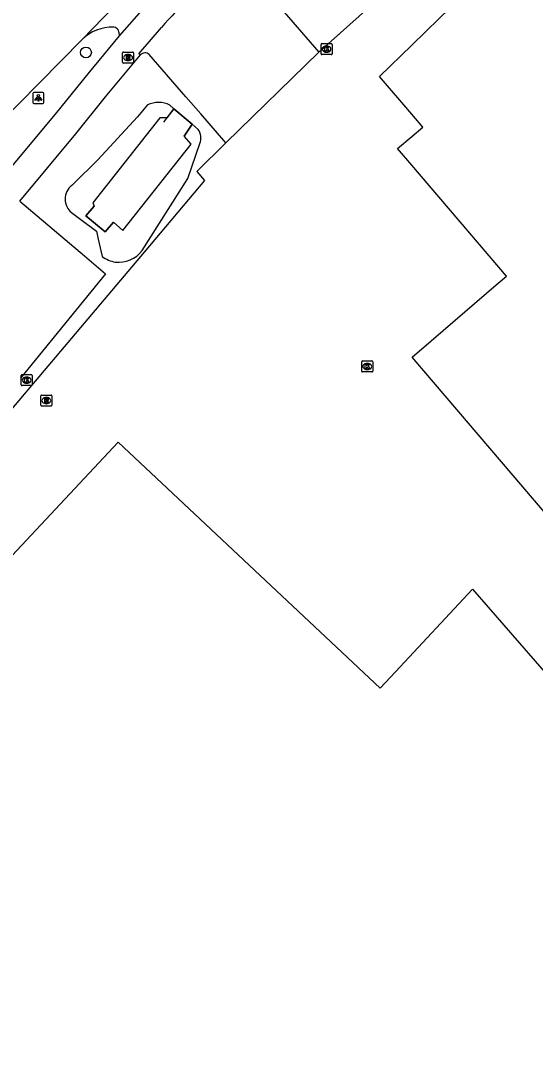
# Model space of a CAD drawing. Extents: x 156141 to 158132, y 385651 to 388399.
# Drawn here: x 156464.5 to 156511.2, y 386731.7 to 386826.5 of the extents above; entities that cross this region are included whole.
import ezdxf

# ---------------------------------------------------------------- set-up
doc = ezdxf.new("R2010")
doc.units = 0
for name, color, linetype in [('IMGEO_Boom', 7, 'Continuous'), ('IMGEO_Fietspad_gesloten', 7, 'Continuous'), ('IMGEO_Groenvoorziening', 7, 'Continuous'), ('IMGEO_Hek', 7, 'Continuous'), ('IMGEO_Kolk', 7, 'Continuous'), ('IMGEO_Lichtpunt', 7, 'Continuous'), ('IMGEO_Muur', 7, 'Continuous'), ('IMGEO_Pand', 7, 'Continuous'), ('IMGEO_Rijbaan_lokaal_gesloten', 7, 'Continuous'), ('IMGEO_Rijbaan_lokaal_open', 7, 'Continuous'), ('IMGEO_Rioolput', 7, 'Continuous'), ('IMGEO_Waterloop', 7, 'Continuous')]:
    doc.layers.add(name, color=color, linetype=linetype)

msp = doc.modelspace()

# ---------------------------------------------------------------- linework, layer by layer
at = {"layer": 'IMGEO_Boom'}
msp.add_circle((156470.429, 386823.606), 0.489, dxfattribs=at)
at = {"layer": 'IMGEO_Fietspad_gesloten'}
for points in [[(156473.453, 386825.124), (156470.602, 386821.679), (156467.635, 386818.01), (156462.43, 386811.812)], [(156464.414, 386810.132), (156469.501, 386816.236), (156472.211, 386819.58), (156475.369, 386823.383)]]:
    msp.add_lwpolyline(points, dxfattribs=at)
for centre, radius, start, end in [((157123.713, 386159.175), 945.974, 132.985141, 135.281185), ((157069.291, 386214.847), 865.567, 132.95264, 135.361886)]:
    msp.add_arc(centre, radius, start, end, dxfattribs=at)
at = {"layer": 'IMGEO_Groenvoorziening'}
for points in [[(156503.3, 386849.53), (156505.031, 386847.528), (156506.198, 386846.177), (156510.785, 386840.87), (156507.066, 386837.556), (156500.596, 386831.732), (156500, 386831.198), (156491.571, 386823.646)], [(156476.018, 386818.861), (156475.095, 386817.784), (156471.504, 386813.87), (156469.277, 386811.664)], [(156478.413, 386818.5), (156478.036, 386818.841)], [(156480.624, 386816.635), (156480.078, 386817.101)], [(156483.135, 386815.4), (156480.476, 386812.823), (156481.195, 386811.984), (156475.715, 386805.498), (156458.53, 386785.226), (156416.672, 386732.53)], [(156475.527, 386805.653), (156479.683, 386812.185), (156480.775, 386815.355)], [(156468.985, 386809.19), (156469.965, 386808.459), (156471.393, 386807.395), (156471.551, 386806.671), (156471.891, 386805.115)]]:
    msp.add_lwpolyline(points, dxfattribs=at)
for centre, radius, start, end in [((156477.005, 386816.636), 2.434, 64.94053, 113.92381), ((156479.451, 386815.848), 1.413, 339.58868, 33.86735), ((156470.16, 386810.306), 1.62, 123.03115, 223.50618), ((156473.396, 386807.249), 2.662, 263.32326, 323.16458), ((156473.596, 386807.455), 2.895, 233.93059, 259.88054)]:
    msp.add_arc(centre, radius, start, end, dxfattribs=at)
at = {"layer": 'IMGEO_Hek'}
for points in [[(156481.195, 386811.984), (156475.715, 386805.498)], [(156475.715, 386805.498), (156458.53, 386785.226), (156416.672, 386732.53)]]:
    msp.add_lwpolyline(points, dxfattribs=at)
at = {"layer": 'IMGEO_Kolk'}
for p, q in [((156491.836, 386824.41), (156492.688, 386824.41)), ((156491.761, 386823.484), (156491.761, 386824.336)), ((156492.272, 386823.63), (156492.247, 386823.63)), ((156492.249, 386824.19), (156492.274, 386824.19)), ((156492.762, 386824.336), (156492.762, 386823.484)), ((156492.688, 386823.41), (156491.836, 386823.41)), ((156495.456, 386794.716), (156495.456, 386795.568)), ((156495.531, 386795.642), (156496.383, 386795.642)), ((156495.944, 386795.422), (156495.969, 386795.422)), ((156496.457, 386795.568), (156496.457, 386794.716)), ((156464.545, 386793.478), (156464.545, 386794.33)), ((156464.62, 386794.404), (156465.472, 386794.404)), ((156465.033, 386794.184), (156465.058, 386794.184)), ((156465.546, 386794.33), (156465.546, 386793.478)), ((156496.383, 386794.642), (156495.531, 386794.642)), ((156495.967, 386794.862), (156495.942, 386794.862)), ((156465.472, 386793.404), (156464.62, 386793.404)), ((156465.056, 386793.624), (156465.031, 386793.624))]:
    msp.add_line(p, q, dxfattribs=at)
for points in [[(156491.836, 386824.41), (156492.688, 386824.41)], [(156491.761, 386823.484), (156491.761, 386824.336)], [(156492.082, 386824.11), (156492.205, 386824.11), (156492.205, 386823.959), (156492.335, 386824.11), (156492.499, 386824.11), (156492.353, 386823.959), (156492.506, 386823.71), (156492.354, 386823.71), (156492.269, 386823.874), (156492.205, 386823.807), (156492.205, 386823.71), (156492.082, 386823.71), (156492.082, 386824.11)], [(156492.762, 386824.336), (156492.762, 386823.484)], [(156492.688, 386823.41), (156491.836, 386823.41)], [(156495.456, 386794.716), (156495.456, 386795.568)], [(156495.531, 386795.642), (156496.383, 386795.642)], [(156495.777, 386795.342), (156495.9, 386795.342), (156495.9, 386795.191), (156496.03, 386795.342), (156496.194, 386795.342), (156496.048, 386795.191), (156496.201, 386794.942), (156496.049, 386794.942), (156495.964, 386795.106), (156495.9, 386795.039), (156495.9, 386794.942), (156495.777, 386794.942), (156495.777, 386795.342)], [(156496.457, 386795.568), (156496.457, 386794.716)], [(156464.545, 386793.478), (156464.545, 386794.33)], [(156464.62, 386794.404), (156465.472, 386794.404)], [(156464.866, 386794.104), (156464.989, 386794.104), (156464.989, 386793.953), (156465.119, 386794.104), (156465.283, 386794.104), (156465.137, 386793.953), (156465.29, 386793.704), (156465.138, 386793.704), (156465.053, 386793.868), (156464.989, 386793.801), (156464.989, 386793.704), (156464.866, 386793.704), (156464.866, 386794.104)], [(156465.546, 386794.33), (156465.546, 386793.478)], [(156496.383, 386794.642), (156495.531, 386794.642)], [(156465.472, 386793.404), (156464.62, 386793.404)]]:
    msp.add_lwpolyline(points, dxfattribs=at)
for centre, start, end in [((156491.838, 386824.334), 91.55205, 178.44795), ((156491.838, 386824.334), 91.55205, 178.44795), ((156492.686, 386824.334), 1.55205, 88.44795), ((156492.686, 386824.334), 1.55205, 88.44795), ((156491.838, 386823.486), 181.55205, 268.44795), ((156491.838, 386823.486), 181.55205, 268.44795), ((156492.686, 386823.486), 271.55205, 358.44795), ((156492.686, 386823.486), 271.55205, 358.44795), ((156495.533, 386795.566), 91.55205, 178.44795), ((156495.533, 386795.566), 91.55205, 178.44795), ((156496.381, 386795.566), 1.55205, 88.44795), ((156496.381, 386795.566), 1.55205, 88.44795), ((156464.622, 386794.328), 91.55205, 178.44795), ((156464.622, 386794.328), 91.55205, 178.44795), ((156465.47, 386794.328), 1.55205, 88.44795), ((156465.47, 386794.328), 1.55205, 88.44795), ((156495.533, 386794.718), 181.55205, 268.44795), ((156495.533, 386794.718), 181.55205, 268.44795), ((156496.381, 386794.718), 271.55205, 358.44795), ((156496.381, 386794.718), 271.55205, 358.44795), ((156464.622, 386793.48), 181.55205, 268.44795), ((156464.622, 386793.48), 181.55205, 268.44795), ((156465.47, 386793.48), 271.55205, 358.44795), ((156465.47, 386793.48), 271.55205, 358.44795)]:
    msp.add_arc(centre, 0.0765, start, end, dxfattribs=at)
for centre, major_axis, ratio, start_param, end_param in [((156492.248, 386823.91), (-0.387, 0.002), 0.722429, 4.712389, 7.853982), ((156492.273, 386823.91), (-0.39, 0.002), 0.717154, 1.570796, 4.712389), ((156495.943, 386795.142), (-0.387, 0.002), 0.722429, 4.712389, 7.853982), ((156495.968, 386795.142), (-0.39, 0.002), 0.717154, 1.570796, 4.712389), ((156465.032, 386793.904), (-0.387, 0.002), 0.722429, 4.712389, 7.853982), ((156465.057, 386793.904), (-0.39, 0.002), 0.717154, 1.570796, 4.712389)]:
    msp.add_ellipse(centre, major_axis=major_axis, ratio=ratio, start_param=start_param, end_param=end_param, dxfattribs=at)
at = {"layer": 'IMGEO_Lichtpunt'}
for p, q in [((156465.616, 386819.883), (156465.616, 386819.076)), ((156465.616, 386819.883), (156465.616, 386819.076)), ((156466.518, 386819.978), (156465.71, 386819.978)), ((156466.518, 386819.978), (156465.71, 386819.978)), ((156466.612, 386819.076), (156466.612, 386819.883)), ((156466.612, 386819.076), (156466.612, 386819.883)), ((156465.71, 386818.982), (156466.518, 386818.982)), ((156465.71, 386818.982), (156466.518, 386818.982))]:
    msp.add_line(p, q, dxfattribs=at)
for points in [[(156465.99, 386819.547), (156466.029, 386819.519), (156465.841, 386819.257), (156465.803, 386819.284), (156465.99, 386819.547)], [(156466.092, 386819.499), (156466.139, 386819.499), (156466.139, 386819.177), (156466.092, 386819.177), (156466.092, 386819.499)], [(156466.202, 386819.519), (156466.24, 386819.546), (156466.427, 386819.284), (156466.388, 386819.256), (156466.202, 386819.519)]]:
    msp.add_lwpolyline(points, dxfattribs=at)
msp.add_circle((156466.115, 386819.681), 0.0994, dxfattribs=at)
for centre, start, end in [((156465.71, 386819.883), 90, 180), ((156465.71, 386819.883), 90, 180), ((156466.518, 386819.883), 0, 90), ((156466.518, 386819.883), 0, 90), ((156465.71, 386819.076), 180, 270), ((156465.71, 386819.076), 180, 270), ((156466.518, 386819.076), 270, 0), ((156466.518, 386819.076), 270, 360)]:
    msp.add_arc(centre, 0.0946, start, end, dxfattribs=at)
at = {"layer": 'IMGEO_Muur'}
for points in [[(156477.488, 386817.3), (156478.413, 386818.5), (156480.078, 386817.101), (156479.356, 386816.029)], [(156472.928, 386808.21), (156472.172, 386807.36), (156470.403, 386808.789), (156471.172, 386809.674)]]:
    msp.add_lwpolyline(points, dxfattribs=at)
at = {"layer": 'IMGEO_Pand'}
for points in [[(156573.959, 386778.499), (156540.633, 386750), (156539.875, 386749.352), (156539.321, 386750), (156500.018, 386795.984), (156500.686, 386796.557), (156500.873, 386796.717), (156507.654, 386802.533), (156507.837, 386802.69), (156508.595, 386803.34), (156500, 386813.377), (156498.7, 386814.895), (156500, 386815.987), (156501.008, 386816.835), (156500, 386818.009), (156497.073, 386821.418), (156500, 386824.274), (156502.476, 386826.686), (156506.952, 386831.048), (156513.62, 386837.545), (156518.505, 386831.859), (156524.165, 386836.688), (156573.959, 386778.499)], [(156440.937, 386745.409), (156441.135, 386745.621), (156436.985, 386749.493), (156473.362, 386788.273), (156497.132, 386765.976)], [(156497.132, 386765.976), (156498.535, 386767.478), (156505.515, 386774.953), (156539.626, 386735.795), (156502.864, 386689.702), (156473.055, 386707.684), (156477.032, 386711.947), (156467.31, 386721.051), (156467.132, 386720.885), (156467.242, 386720.386)]]:
    msp.add_lwpolyline(points, dxfattribs=at)
at = {"layer": 'IMGEO_Rijbaan_lokaal_gesloten'}
for points in [[(156470.076, 386824.776), (156477.801, 386832.749), (156483.548, 386838.213)], [(156462.151, 386816.752), (156462.242, 386816.85), (156462.338, 386816.952), (156470.076, 386824.776)]]:
    msp.add_lwpolyline(points, dxfattribs=at)
msp.add_arc((156881.446, 386423.628), 581.395, 134.512068, 136.552486, dxfattribs=at)
at = {"layer": 'IMGEO_Rijbaan_lokaal_open'}
for points in [[(156482.97, 386834.92), (156480.507, 386832.5), (156476.793, 386828.86), (156476.444, 386828.486), (156475.932, 386827.932), (156473.453, 386825.124)], [(156484.3, 386831.993), (156487.086, 386828.795), (156488.423, 386827.259), (156491.571, 386823.646)], [(156473.42, 386825.436), (156473.453, 386825.124)], [(156475.369, 386823.383), (156475.23, 386823.495), (156477.271, 386825.871)], [(156491.571, 386823.646), (156483.135, 386815.4)], [(156483.135, 386815.4), (156480.843, 386818.032), (156479.498, 386819.575), (156476.162, 386823.405)], [(156464.414, 386810.132), (156468.537, 386806.653), (156470.301, 386805.164), (156472.211, 386803.552), (156464.5, 386794.069)]]:
    msp.add_lwpolyline(points, dxfattribs=at)
for centre, radius, start, end in [((156539.223, 386770.338), 83.198, 132.84474, 138.12742), ((156472.803, 386822.028), 3.872, 87.91528, 134.78227), ((156472.923, 386825.399), 0.498, 4.20434, 87.62994), ((156475.776, 386823.017), 0.548, 45.17597, 138.0023)]:
    msp.add_arc(centre, radius, start, end, dxfattribs=at)
at = {"layer": 'IMGEO_Rioolput'}
for p, q in [((156473.749, 386822.715), (156473.749, 386823.567)), ((156473.824, 386823.641), (156474.676, 386823.641)), ((156474.75, 386823.567), (156474.75, 386822.715)), ((156474.676, 386822.641), (156473.824, 386822.641)), ((156474.26, 386822.861), (156474.235, 386822.861)), ((156474.237, 386823.421), (156474.262, 386823.421)), ((156466.332, 386791.624), (156466.332, 386792.476)), ((156466.407, 386792.55), (156467.259, 386792.55)), ((156466.82, 386792.33), (156466.845, 386792.33)), ((156467.333, 386792.476), (156467.333, 386791.624)), ((156467.259, 386791.55), (156466.407, 386791.55)), ((156466.843, 386791.77), (156466.818, 386791.77))]:
    msp.add_line(p, q, dxfattribs=at)
for points in [[(156473.749, 386822.715), (156473.749, 386823.567)], [(156473.824, 386823.641), (156474.676, 386823.641)], [(156474.75, 386823.567), (156474.75, 386822.715)], [(156474.676, 386822.641), (156473.824, 386822.641)], [(156474.338, 386823.339), (156474.086, 386823.341), (156474.086, 386822.941)], [(156474.086, 386822.941), (156474.21, 386822.941), (156474.21, 386823.103), (156474.221, 386823.103)], [(156474.264, 386823.26), (156474.21, 386823.26), (156474.21, 386823.179)], [(156474.21, 386823.179), (156474.262, 386823.179)], [(156474.268, 386823.074), (156474.339, 386822.941), (156474.479, 386822.941), (156474.414, 386823.067)], [(156466.332, 386791.624), (156466.332, 386792.476)], [(156466.407, 386792.55), (156467.259, 386792.55)], [(156466.921, 386792.248), (156466.669, 386792.25), (156466.669, 386791.85)], [(156466.847, 386792.169), (156466.793, 386792.169), (156466.793, 386792.088)], [(156467.333, 386792.476), (156467.333, 386791.624)], [(156467.259, 386791.55), (156466.407, 386791.55)], [(156466.669, 386791.85), (156466.793, 386791.85), (156466.793, 386792.012), (156466.804, 386792.012)], [(156466.793, 386792.088), (156466.845, 386792.088)], [(156466.851, 386791.983), (156466.922, 386791.85), (156467.062, 386791.85), (156466.997, 386791.976)]]:
    msp.add_lwpolyline(points, dxfattribs=at)
for centre, radius, start, end in [((156473.826, 386823.565), 0.0765, 91.55205, 178.44795), ((156473.826, 386823.565), 0.0765, 91.55205, 178.44795), ((156474.674, 386823.565), 0.0765, 1.55205, 88.44795), ((156474.674, 386823.565), 0.0765, 1.55205, 88.44795), ((156473.826, 386822.717), 0.0765, 181.55205, 268.44795), ((156473.826, 386822.717), 0.0765, 181.55205, 268.44795), ((156474.22, 386823.05), 0.0533, 26.02933, 88.69889), ((156474.246, 386823.368), 0.19, 274.7715, 282.96867), ((156474.27, 386823.164), 0.0964, 77.00612, 93.18647), ((156474.284, 386823.221), 0.0378, 276.66336, 79.67722), ((156474.337, 386823.229), 0.109, 350.36119, 89.41601), ((156474.335, 386823.229), 0.112, 277.58423, 350.98172), ((156474.319, 386823.014), 0.108, 29.51342, 73.79051), ((156474.674, 386822.717), 0.0765, 271.55205, 358.44795), ((156474.674, 386822.717), 0.0765, 271.55205, 358.44795), ((156466.409, 386792.474), 0.0765, 91.55205, 178.44795), ((156466.409, 386792.474), 0.0765, 91.55205, 178.44795), ((156466.853, 386792.073), 0.0964, 77.00612, 93.18647), ((156466.867, 386792.13), 0.0378, 276.66336, 79.67722), ((156466.92, 386792.138), 0.109, 350.36119, 89.41601), ((156467.257, 386792.474), 0.0765, 1.55205, 88.44795), ((156467.257, 386792.474), 0.0765, 1.55205, 88.44795), ((156466.409, 386791.626), 0.0765, 181.55205, 268.44795), ((156466.409, 386791.626), 0.0765, 181.55205, 268.44795), ((156466.803, 386791.959), 0.0533, 26.02933, 88.69889), ((156466.829, 386792.277), 0.19, 274.7715, 282.96867), ((156466.918, 386792.138), 0.112, 277.58423, 350.98172), ((156466.902, 386791.923), 0.108, 29.51342, 73.79051), ((156467.257, 386791.626), 0.0765, 271.55205, 358.44795), ((156467.257, 386791.626), 0.0765, 271.55205, 358.44795)]:
    msp.add_arc(centre, radius, start, end, dxfattribs=at)
for centre, major_axis, ratio, start_param, end_param in [((156474.236, 386823.141), (-0.387, 0.002), 0.722429, 4.712389, 7.853982), ((156474.261, 386823.141), (-0.39, 0.002), 0.717154, 1.570796, 4.712389), ((156466.819, 386792.05), (-0.387, 0.002), 0.722429, 4.712389, 7.853982), ((156466.844, 386792.05), (-0.39, 0.002), 0.717154, 1.570796, 4.712389)]:
    msp.add_ellipse(centre, major_axis=major_axis, ratio=ratio, start_param=start_param, end_param=end_param, dxfattribs=at)
at = {"layer": 'IMGEO_Waterloop'}
for points in [[(156478.413, 386818.5), (156477.779, 386817.677), (156477.123, 386817.664), (156471.043, 386809.972), (156471.172, 386809.674), (156470.403, 386808.789), (156472.172, 386807.36), (156472.928, 386808.21), (156473.776, 386807.459), (156479.971, 386815.289), (156479.356, 386816.029), (156480.078, 386817.101)], [(156480.078, 386817.101), (156478.413, 386818.5)]]:
    msp.add_lwpolyline(points, dxfattribs=at)

doc.saveas('drawing.dxf')
